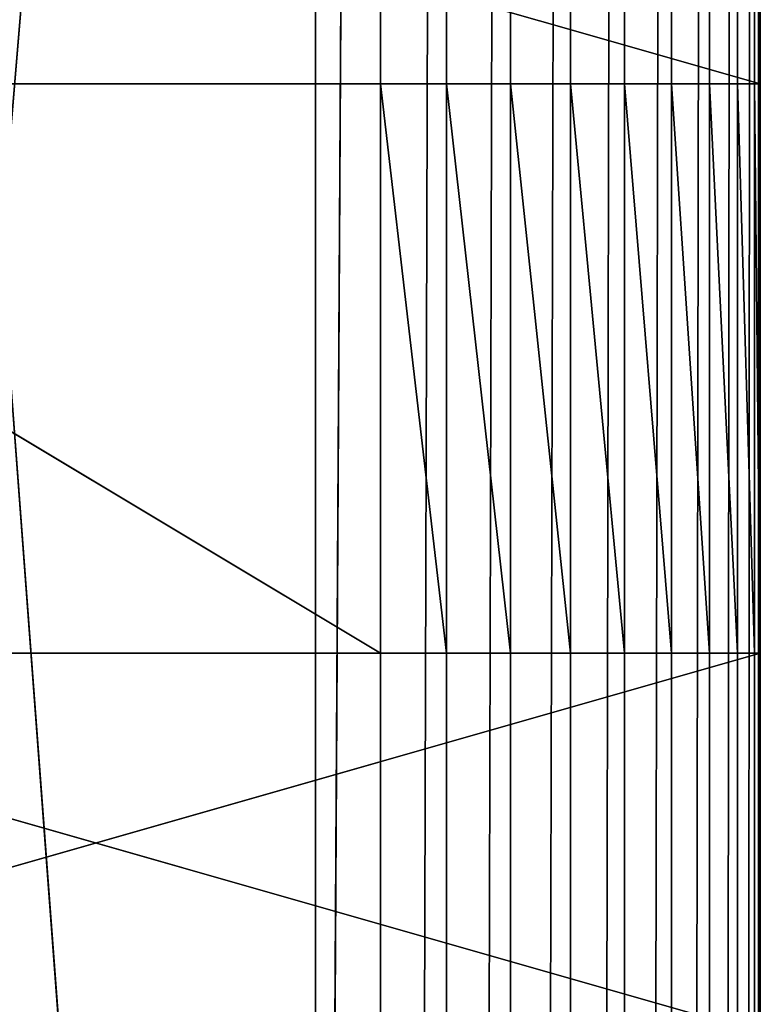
# Model space of a CAD drawing. Extents: x 226 to 378, y -30 to 313.
# Tile 437 of 656: x 340 to 350, y 186 to 199. Entities that reach past the tile are written whole.
import ezdxf

# ---------------------------------------------------------------- set-up
doc = ezdxf.new("R2010")
doc.units = 0
doc.header["$LTSCALE"] = 25.4
doc.layers.get('0').update_dxf_attribs({"color": 13, "linetype": 'CONTINUOUS'})
for name, color, linetype in [('_NCL1_62', 7, 'CONTINUOUS'), ('_NCL1_63', 3, 'CONTINUOUS'), ('_NCL1_64', 250, 'CONTINUOUS')]:
    doc.layers.add(name, color=color, linetype=linetype)

# ---------------------------------------------------------------- blocks, each defined once
blk = doc.blocks.new('EWON_2005CD_4005CD_COSY141')
at = {"layer": '_NCL1_62', "color": 0}
for p, q in [((27.94, 342.9, 292.1), (27.94, 20.32, 292.1)), ((28.017, 342.9, 292.982), (27.94, 20.32, 292.1)), ((27.94, 342.9, 292.1), (27.94, 20.32, 292.1)), ((28.017, 342.9, 292.982), (27.94, 20.32, 292.1)), ((28.246, 342.9, 293.837), (28.017, 20.32, 292.982)), ((28.017, 20.32, 292.982), (28.017, 342.9, 292.982)), ((28.017, 20.32, 292.982), (28.017, 342.9, 292.982)), ((28.246, 342.9, 293.837), (28.017, 20.32, 292.982)), ((28.621, 342.9, 294.64), (28.246, 20.32, 293.837)), ((28.246, 20.32, 293.837), (28.246, 342.9, 293.837)), ((28.246, 20.32, 293.837), (28.246, 342.9, 293.837)), ((28.621, 342.9, 294.64), (28.246, 20.32, 293.837)), ((29.128, 342.9, 295.365), (28.621, 20.32, 294.64)), ((28.621, 20.32, 294.64), (28.621, 342.9, 294.64)), ((28.621, 20.32, 294.64), (28.621, 342.9, 294.64)), ((29.128, 342.9, 295.365), (28.621, 20.32, 294.64)), ((29.755, 342.9, 295.991), (29.128, 20.32, 295.365)), ((29.128, 20.32, 295.365), (29.128, 342.9, 295.365)), ((29.128, 20.32, 295.365), (29.128, 342.9, 295.365)), ((29.755, 342.9, 295.991), (29.128, 20.32, 295.365)), ((30.48, 342.9, 296.499), (29.755, 20.32, 295.991)), ((29.755, 20.32, 295.991), (29.755, 342.9, 295.991)), ((29.755, 20.32, 295.991), (29.755, 342.9, 295.991)), ((30.48, 342.9, 296.499), (29.755, 20.32, 295.991)), ((31.283, 342.9, 296.874), (30.48, 20.32, 296.499)), ((30.48, 20.32, 296.499), (30.48, 342.9, 296.499)), ((30.48, 20.32, 296.499), (30.48, 342.9, 296.499)), ((31.283, 342.9, 296.874), (30.48, 20.32, 296.499)), ((32.138, 342.9, 297.103), (31.283, 20.32, 296.874)), ((31.283, 20.32, 296.874), (31.283, 342.9, 296.874)), ((31.283, 20.32, 296.874), (31.283, 342.9, 296.874)), ((32.138, 342.9, 297.103), (31.283, 20.32, 296.874)), ((33.02, 342.9, 297.18), (32.138, 20.32, 297.103)), ((32.138, 20.32, 297.103), (32.138, 342.9, 297.103)), ((32.138, 20.32, 297.103), (32.138, 342.9, 297.103)), ((33.02, 342.9, 297.18), (32.138, 20.32, 297.103)), ((27.94, 177.8, 276.86), (27.94, 20.32, 292.1)), ((27.94, 177.8, 276.86), (27.94, 20.32, 292.1)), ((27.94, 20.32, 292.1), (27.94, 172.72, 276.86)), ((27.94, 20.32, 292.1), (27.94, 172.72, 276.86)), ((27.94, 20.32, 292.1), (27.94, 165.1, 276.86)), ((27.94, 20.32, 292.1), (27.94, 165.1, 276.86)), ((27.94, 160.02, 276.86), (27.94, 20.32, 292.1)), ((27.94, 160.02, 276.86), (27.94, 20.32, 292.1)), ((27.94, 152.4, 276.86), (27.94, 20.32, 292.1)), ((27.94, 152.4, 276.86), (27.94, 20.32, 292.1)), ((27.94, 147.32, 276.86), (27.94, 20.32, 292.1)), ((27.94, 147.32, 276.86), (27.94, 20.32, 292.1)), ((27.94, 139.7, 276.86), (27.94, 20.32, 292.1)), ((27.94, 139.7, 276.86), (27.94, 20.32, 292.1)), ((27.94, 134.62, 276.86), (27.94, 20.32, 292.1)), ((27.94, 134.62, 276.86), (27.94, 20.32, 292.1)), ((27.94, 121.92, 71.12), (27.94, 127, 220.98)), ((27.94, 127, 220.98), (27.94, 121.92, 220.98)), ((27.94, 121.92, 71.12), (27.94, 127, 220.98)), ((27.94, 121.92, 71.12), (27.94, 127, 71.12)), ((27.94, 121.92, 276.86), (27.94, 127, 276.86)), ((27.94, 127, 276.86), (27.94, 20.32, 292.1)), ((27.94, 127, 276.86), (27.94, 20.32, 292.1)), ((45.72, 127, 71.12), (27.94, 121.92, 71.12)), ((45.72, 127, 71.12), (27.94, 121.92, 71.12)), ((27.94, 121.92, 71.12), (27.94, 127, 71.12)), ((45.72, 127, 276.86), (27.94, 121.92, 276.86)), ((45.72, 127, 276.86), (27.94, 121.92, 276.86)), ((27.94, 121.92, 276.86), (27.94, 127, 276.86)), ((27.94, 127, 220.98), (27.94, 121.92, 220.98)), ((27.94, 127, 220.98), (45.72, 121.92, 220.98)), ((27.94, 127, 220.98), (45.72, 121.92, 220.98)), ((27.94, 121.92, 220.98), (27.94, 121.92, 71.12)), ((27.94, 121.92, 220.98), (27.94, 114.3, 220.98)), ((27.94, 114.3, 71.12), (27.94, 121.92, 220.98)), ((27.94, 121.92, 276.86), (27.94, 114.3, 276.86)), ((27.94, 114.3, 276.86), (27.94, 121.92, 220.98)), ((27.94, 121.92, 220.98), (27.94, 121.92, 276.86)), ((27.94, 121.92, 220.98), (27.94, 114.3, 220.98)), ((27.94, 114.3, 276.86), (27.94, 121.92, 220.98)), ((27.94, 114.3, 71.12), (27.94, 121.92, 33.02)), ((27.94, 121.92, 33.02), (27.94, 121.92, 71.12)), ((27.94, 121.92, 71.12), (27.94, 114.3, 71.12)), ((27.94, 114.3, 33.02), (27.94, 121.92, 33.02)), ((27.94, 114.3, 71.12), (27.94, 121.92, 33.02)), ((27.94, 114.3, 71.12), (27.94, 121.92, 220.98)), ((27.94, 121.92, 71.12), (27.94, 114.3, 71.12)), ((27.94, 121.92, 220.98), (27.94, 121.92, 71.12)), ((27.94, 121.92, 276.86), (27.94, 114.3, 276.86)), ((27.94, 121.92, 276.86), (27.94, 20.32, 292.1)), ((27.94, 121.92, 276.86), (27.94, 20.32, 292.1)), ((27.94, 121.92, 71.12), (45.72, 121.92, 71.12)), ((27.94, 121.92, 33.02), (45.72, 121.92, 71.12)), ((27.94, 121.92, 71.12), (45.72, 121.92, 71.12)), ((27.94, 121.92, 33.02), (27.94, 121.92, 71.12)), ((27.94, 121.92, 33.02), (45.72, 121.92, 71.12)), ((27.94, 121.92, 33.02), (45.72, 121.92, 27.94)), ((27.94, 121.92, 33.02), (45.72, 121.92, 27.94)), ((27.94, 121.92, 33.02), (33.02, 121.92, 27.94)), ((27.94, 121.92, 33.02), (28.017, 121.92, 32.138)), ((28.246, 121.92, 31.283), (27.94, 121.92, 33.02)), ((28.246, 121.92, 31.283), (27.94, 121.92, 33.02)), ((28.621, 121.92, 30.48), (27.94, 121.92, 33.02)), ((28.621, 121.92, 30.48), (27.94, 121.92, 33.02)), ((29.128, 121.92, 29.755), (27.94, 121.92, 33.02)), ((29.128, 121.92, 29.755), (27.94, 121.92, 33.02)), ((29.755, 121.92, 29.128), (27.94, 121.92, 33.02)), ((29.755, 121.92, 29.128), (27.94, 121.92, 33.02)), ((30.48, 121.92, 28.621), (27.94, 121.92, 33.02)), ((30.48, 121.92, 28.621), (27.94, 121.92, 33.02)), ((31.283, 121.92, 28.246), (27.94, 121.92, 33.02)), ((31.283, 121.92, 28.246), (27.94, 121.92, 33.02)), ((32.138, 121.92, 28.017), (27.94, 121.92, 33.02)), ((32.138, 121.92, 28.017), (27.94, 121.92, 33.02)), ((27.94, 121.92, 33.02), (33.02, 121.92, 27.94)), ((27.94, 121.92, 276.86), (45.72, 121.92, 276.86)), ((27.94, 121.92, 220.98), (45.72, 121.92, 220.98)), ((45.72, 121.92, 276.86), (27.94, 121.92, 220.98)), ((45.72, 121.92, 276.86), (27.94, 121.92, 220.98)), ((27.94, 121.92, 276.86), (45.72, 121.92, 276.86)), ((27.94, 121.92, 220.98), (27.94, 121.92, 276.86)), ((27.94, 121.92, 220.98), (45.72, 121.92, 220.98)), ((27.94, 121.92, 33.02), (28.017, 121.92, 32.138)), ((27.94, 121.92, 33.02), (28.017, 114.3, 32.138)), ((27.94, 121.92, 33.02), (28.017, 114.3, 32.138)), ((27.94, 114.3, 33.02), (27.94, 121.92, 33.02)), ((28.017, 121.92, 32.138), (28.246, 121.92, 31.283)), ((28.017, 114.3, 32.138), (28.017, 121.92, 32.138)), ((28.017, 121.92, 32.138), (28.246, 121.92, 31.283)), ((28.017, 121.92, 32.138), (28.246, 114.3, 31.283)), ((28.017, 121.92, 32.138), (28.246, 114.3, 31.283)), ((28.017, 114.3, 32.138), (28.017, 121.92, 32.138)), ((28.246, 121.92, 31.283), (28.621, 121.92, 30.48)), ((28.246, 114.3, 31.283), (28.246, 121.92, 31.283)), ((28.246, 121.92, 31.283), (28.621, 121.92, 30.48)), ((28.246, 121.92, 31.283), (28.621, 114.3, 30.48)), ((28.246, 121.92, 31.283), (28.621, 114.3, 30.48)), ((28.246, 114.3, 31.283), (28.246, 121.92, 31.283)), ((28.621, 121.92, 30.48), (29.128, 121.92, 29.755)), ((28.621, 114.3, 30.48), (28.621, 121.92, 30.48)), ((28.621, 121.92, 30.48), (29.128, 121.92, 29.755)), ((28.621, 121.92, 30.48), (29.128, 114.3, 29.755)), ((28.621, 121.92, 30.48), (29.128, 114.3, 29.755)), ((28.621, 114.3, 30.48), (28.621, 121.92, 30.48)), ((29.128, 121.92, 29.755), (29.755, 121.92, 29.128)), ((29.128, 114.3, 29.755), (29.128, 121.92, 29.755)), ((29.128, 121.92, 29.755), (29.755, 121.92, 29.128)), ((29.128, 121.92, 29.755), (29.755, 114.3, 29.128)), ((29.128, 121.92, 29.755), (29.755, 114.3, 29.128)), ((29.128, 114.3, 29.755), (29.128, 121.92, 29.755)), ((29.755, 121.92, 29.128), (30.48, 121.92, 28.621)), ((29.755, 114.3, 29.128), (29.755, 121.92, 29.128)), ((29.755, 121.92, 29.128), (30.48, 121.92, 28.621)), ((29.755, 121.92, 29.128), (30.48, 114.3, 28.621)), ((29.755, 121.92, 29.128), (30.48, 114.3, 28.621)), ((29.755, 114.3, 29.128), (29.755, 121.92, 29.128)), ((30.48, 121.92, 28.621), (31.283, 121.92, 28.246)), ((30.48, 114.3, 28.621), (30.48, 121.92, 28.621)), ((30.48, 121.92, 28.621), (31.283, 121.92, 28.246)), ((30.48, 121.92, 28.621), (31.283, 114.3, 28.246)), ((30.48, 121.92, 28.621), (31.283, 114.3, 28.246)), ((30.48, 114.3, 28.621), (30.48, 121.92, 28.621)), ((31.283, 121.92, 28.246), (32.138, 121.92, 28.017)), ((31.283, 121.92, 28.246), (32.138, 114.3, 28.017)), ((31.283, 121.92, 28.246), (32.138, 121.92, 28.017)), ((31.283, 114.3, 28.246), (31.283, 121.92, 28.246)), ((31.283, 121.92, 28.246), (32.138, 114.3, 28.017)), ((31.283, 114.3, 28.246), (31.283, 121.92, 28.246)), ((32.138, 121.92, 28.017), (33.02, 121.92, 27.94)), ((32.138, 114.3, 28.017), (32.138, 121.92, 28.017)), ((32.138, 121.92, 28.017), (33.02, 114.3, 27.94)), ((32.138, 121.92, 28.017), (33.02, 121.92, 27.94)), ((32.138, 121.92, 28.017), (33.02, 114.3, 27.94)), ((32.138, 114.3, 28.017), (32.138, 121.92, 28.017)), ((45.72, 114.3, 27.94), (33.02, 121.92, 27.94)), ((33.02, 121.92, 27.94), (33.02, 114.3, 27.94)), ((45.72, 114.3, 27.94), (33.02, 121.92, 27.94)), ((45.72, 121.92, 27.94), (33.02, 121.92, 27.94)), ((45.72, 121.92, 27.94), (33.02, 121.92, 27.94)), ((33.02, 121.92, 27.94), (33.02, 114.3, 27.94)), ((27.94, 109.22, 71.12), (27.94, 114.3, 220.98)), ((27.94, 114.3, 220.98), (27.94, 109.22, 220.98)), ((27.94, 114.3, 220.98), (27.94, 114.3, 71.12)), ((27.94, 114.3, 276.86), (27.94, 114.3, 220.98)), ((27.94, 109.22, 71.12), (27.94, 114.3, 220.98)), ((27.94, 109.22, 71.12), (27.94, 114.3, 71.12)), ((27.94, 114.3, 220.98), (27.94, 114.3, 71.12)), ((27.94, 114.3, 71.12), (27.94, 114.3, 33.02)), ((27.94, 109.22, 276.86), (27.94, 114.3, 276.86)), ((27.94, 114.3, 276.86), (27.94, 20.32, 292.1)), ((27.94, 114.3, 276.86), (27.94, 20.32, 292.1)), ((45.72, 114.3, 71.12), (27.94, 114.3, 71.12)), ((27.94, 109.22, 71.12), (27.94, 114.3, 71.12)), ((45.72, 114.3, 71.12), (27.94, 114.3, 71.12)), ((45.72, 114.3, 71.12), (27.94, 114.3, 33.02)), ((27.94, 114.3, 71.12), (27.94, 114.3, 33.02)), ((45.72, 114.3, 27.94), (27.94, 114.3, 33.02)), ((45.72, 114.3, 71.12), (27.94, 114.3, 33.02)), ((33.02, 114.3, 27.94), (27.94, 114.3, 33.02)), ((45.72, 114.3, 27.94), (27.94, 114.3, 33.02)), ((28.017, 114.3, 32.138), (27.94, 114.3, 33.02)), ((33.02, 114.3, 27.94), (27.94, 114.3, 33.02)), ((45.72, 114.3, 276.86), (27.94, 114.3, 276.86)), ((27.94, 109.22, 276.86), (27.94, 114.3, 276.86)), ((27.94, 114.3, 220.98), (27.94, 109.22, 220.98)), ((27.94, 114.3, 220.98), (45.72, 109.22, 220.98)), ((27.94, 114.3, 220.98), (45.72, 114.3, 220.98)), ((27.94, 114.3, 220.98), (45.72, 109.22, 220.98)), ((45.72, 114.3, 276.86), (27.94, 114.3, 276.86)), ((45.72, 114.3, 220.98), (27.94, 114.3, 276.86)), ((45.72, 114.3, 220.98), (27.94, 114.3, 276.86)), ((27.94, 114.3, 220.98), (45.72, 114.3, 220.98)), ((27.94, 114.3, 276.86), (27.94, 114.3, 220.98)), ((28.017, 114.3, 32.138), (27.94, 114.3, 33.02)), ((28.246, 114.3, 31.283), (28.017, 114.3, 32.138)), ((28.017, 114.3, 32.138), (33.02, 114.3, 27.94)), ((28.017, 114.3, 32.138), (33.02, 114.3, 27.94)), ((28.246, 114.3, 31.283), (28.017, 114.3, 32.138)), ((28.621, 114.3, 30.48), (28.246, 114.3, 31.283)), ((28.246, 114.3, 31.283), (33.02, 114.3, 27.94)), ((28.246, 114.3, 31.283), (33.02, 114.3, 27.94)), ((28.621, 114.3, 30.48), (28.246, 114.3, 31.283)), ((29.128, 114.3, 29.755), (28.621, 114.3, 30.48)), ((28.621, 114.3, 30.48), (33.02, 114.3, 27.94)), ((28.621, 114.3, 30.48), (33.02, 114.3, 27.94)), ((29.128, 114.3, 29.755), (28.621, 114.3, 30.48)), ((29.755, 114.3, 29.128), (29.128, 114.3, 29.755)), ((29.128, 114.3, 29.755), (33.02, 114.3, 27.94)), ((29.128, 114.3, 29.755), (33.02, 114.3, 27.94)), ((29.755, 114.3, 29.128), (29.128, 114.3, 29.755)), ((30.48, 114.3, 28.621), (29.755, 114.3, 29.128)), ((29.755, 114.3, 29.128), (33.02, 114.3, 27.94)), ((29.755, 114.3, 29.128), (33.02, 114.3, 27.94)), ((30.48, 114.3, 28.621), (29.755, 114.3, 29.128)), ((31.283, 114.3, 28.246), (30.48, 114.3, 28.621)), ((30.48, 114.3, 28.621), (33.02, 114.3, 27.94)), ((30.48, 114.3, 28.621), (33.02, 114.3, 27.94)), ((31.283, 114.3, 28.246), (30.48, 114.3, 28.621)), ((32.138, 114.3, 28.017), (31.283, 114.3, 28.246)), ((31.283, 114.3, 28.246), (33.02, 114.3, 27.94)), ((31.283, 114.3, 28.246), (33.02, 114.3, 27.94)), ((32.138, 114.3, 28.017), (31.283, 114.3, 28.246)), ((33.02, 114.3, 27.94), (32.138, 114.3, 28.017)), ((33.02, 114.3, 27.94), (32.138, 114.3, 28.017)), ((33.02, 114.3, 27.94), (45.72, 114.3, 27.94)), ((33.02, 114.3, 27.94), (45.72, 114.3, 27.94))]:
    blk.add_line(p, q, dxfattribs=at)
at = {"layer": '_NCL1_63', "color": 0}
for p, q in [((33.891, 66.04, 295.91), (33.891, 172.72, 295.91)), ((33.891, 172.72, 295.91), (38.1, 116.522, 295.91)), ((33.891, 172.72, 295.91), (38.1, 116.522, 295.91)), ((33.891, 66.04, 295.91), (33.891, 172.72, 297.18)), ((33.891, 66.04, 295.91), (33.891, 172.72, 295.91)), ((33.891, 66.04, 295.91), (33.891, 172.72, 297.18)), ((38.1, 116.522, 295.91), (33.891, 66.04, 295.91)), ((38.1, 116.522, 295.91), (33.891, 66.04, 295.91))]:
    blk.add_line(p, q, dxfattribs=at)
at = {"layer": '_NCL1_64', "color": 0}
for p, q in [((33.02, 342.9, 297.18), (33.02, 20.32, 297.18)), ((33.02, 342.9, 297.18), (33.02, 20.32, 297.18)), ((33.02, 20.32, 297.18), (33.891, 172.72, 297.18)), ((33.02, 20.32, 297.18), (33.891, 172.72, 297.18)), ((33.891, 66.04, 297.18), (33.891, 172.72, 297.18)), ((33.891, 66.04, 297.18), (33.891, 172.72, 297.18))]:
    blk.add_line(p, q, dxfattribs=at)
at = {"layer": '_NCL1_62', "color": 7}
mesh = blk.add_polyface(dxfattribs=at)
corners = [(27.94, 342.9, 292.1), (27.94, 20.32, 292.1), (27.94, 177.8, 276.86)]
mesh.append_faces([[corners[k] for k in face] for face in [(0, 1, 2)]], dxfattribs={"color": 7})
mesh = blk.add_polyface(dxfattribs=at)
corners = [(28.017, 342.9, 292.982), (27.94, 20.32, 292.1), (27.94, 342.9, 292.1)]
mesh.append_faces([[corners[k] for k in face] for face in [(0, 1, 2)]], dxfattribs={"color": 7})
mesh = blk.add_polyface(dxfattribs=at)
corners = [(28.017, 342.9, 292.982), (28.017, 20.32, 292.982), (27.94, 20.32, 292.1)]
mesh.append_faces([[corners[k] for k in face] for face in [(0, 1, 2)]], dxfattribs={"color": 7})
mesh = blk.add_polyface(dxfattribs=at)
corners = [(28.246, 342.9, 293.837), (28.017, 20.32, 292.982), (28.017, 342.9, 292.982)]
mesh.append_faces([[corners[k] for k in face] for face in [(0, 1, 2)]], dxfattribs={"color": 7})
mesh = blk.add_polyface(dxfattribs=at)
corners = [(28.246, 342.9, 293.837), (28.246, 20.32, 293.837), (28.017, 20.32, 292.982)]
mesh.append_faces([[corners[k] for k in face] for face in [(0, 1, 2)]], dxfattribs={"color": 7})
mesh = blk.add_polyface(dxfattribs=at)
corners = [(28.621, 342.9, 294.64), (28.246, 20.32, 293.837), (28.246, 342.9, 293.837)]
mesh.append_faces([[corners[k] for k in face] for face in [(0, 1, 2)]], dxfattribs={"color": 7})
mesh = blk.add_polyface(dxfattribs=at)
corners = [(28.621, 342.9, 294.64), (28.621, 20.32, 294.64), (28.246, 20.32, 293.837)]
mesh.append_faces([[corners[k] for k in face] for face in [(0, 1, 2)]], dxfattribs={"color": 7})
mesh = blk.add_polyface(dxfattribs=at)
corners = [(29.128, 342.9, 295.365), (28.621, 20.32, 294.64), (28.621, 342.9, 294.64)]
mesh.append_faces([[corners[k] for k in face] for face in [(0, 1, 2)]], dxfattribs={"color": 7})
mesh = blk.add_polyface(dxfattribs=at)
corners = [(29.128, 342.9, 295.365), (29.128, 20.32, 295.365), (28.621, 20.32, 294.64)]
mesh.append_faces([[corners[k] for k in face] for face in [(0, 1, 2)]], dxfattribs={"color": 7})
mesh = blk.add_polyface(dxfattribs=at)
corners = [(29.755, 342.9, 295.991), (29.128, 20.32, 295.365), (29.128, 342.9, 295.365)]
mesh.append_faces([[corners[k] for k in face] for face in [(0, 1, 2)]], dxfattribs={"color": 7})
mesh = blk.add_polyface(dxfattribs=at)
corners = [(29.755, 342.9, 295.991), (29.755, 20.32, 295.991), (29.128, 20.32, 295.365)]
mesh.append_faces([[corners[k] for k in face] for face in [(0, 1, 2)]], dxfattribs={"color": 7})
mesh = blk.add_polyface(dxfattribs=at)
corners = [(30.48, 342.9, 296.499), (29.755, 20.32, 295.991), (29.755, 342.9, 295.991)]
mesh.append_faces([[corners[k] for k in face] for face in [(0, 1, 2)]], dxfattribs={"color": 7})
mesh = blk.add_polyface(dxfattribs=at)
corners = [(30.48, 20.32, 296.499), (29.755, 20.32, 295.991), (30.48, 342.9, 296.499)]
mesh.append_faces([[corners[k] for k in face] for face in [(0, 1, 2)]], dxfattribs={"color": 7})
mesh = blk.add_polyface(dxfattribs=at)
corners = [(31.283, 342.9, 296.874), (30.48, 20.32, 296.499), (30.48, 342.9, 296.499)]
mesh.append_faces([[corners[k] for k in face] for face in [(0, 1, 2)]], dxfattribs={"color": 7})
mesh = blk.add_polyface(dxfattribs=at)
corners = [(31.283, 20.32, 296.874), (30.48, 20.32, 296.499), (31.283, 342.9, 296.874)]
mesh.append_faces([[corners[k] for k in face] for face in [(0, 1, 2)]], dxfattribs={"color": 7})
mesh = blk.add_polyface(dxfattribs=at)
corners = [(32.138, 342.9, 297.103), (31.283, 20.32, 296.874), (31.283, 342.9, 296.874)]
mesh.append_faces([[corners[k] for k in face] for face in [(0, 1, 2)]], dxfattribs={"color": 7})
mesh = blk.add_polyface(dxfattribs=at)
corners = [(32.138, 20.32, 297.103), (31.283, 20.32, 296.874), (32.138, 342.9, 297.103)]
mesh.append_faces([[corners[k] for k in face] for face in [(0, 1, 2)]], dxfattribs={"color": 7})
mesh = blk.add_polyface(dxfattribs=at)
corners = [(33.02, 342.9, 297.18), (32.138, 20.32, 297.103), (32.138, 342.9, 297.103)]
mesh.append_faces([[corners[k] for k in face] for face in [(0, 1, 2)]], dxfattribs={"color": 7})
mesh = blk.add_polyface(dxfattribs=at)
corners = [(33.02, 20.32, 297.18), (32.138, 20.32, 297.103), (33.02, 342.9, 297.18)]
mesh.append_faces([[corners[k] for k in face] for face in [(0, 1, 2)]], dxfattribs={"color": 7})
mesh = blk.add_polyface(dxfattribs=at)
corners = [(27.94, 177.8, 276.86), (27.94, 20.32, 292.1), (27.94, 172.72, 276.86)]
mesh.append_faces([[corners[k] for k in face] for face in [(0, 1, 2)]], dxfattribs={"color": 7})
mesh = blk.add_polyface(dxfattribs=at)
corners = [(27.94, 172.72, 276.86), (27.94, 20.32, 292.1), (27.94, 165.1, 276.86)]
mesh.append_faces([[corners[k] for k in face] for face in [(0, 1, 2)]], dxfattribs={"color": 7})
mesh = blk.add_polyface(dxfattribs=at)
corners = [(27.94, 165.1, 276.86), (27.94, 20.32, 292.1), (27.94, 160.02, 276.86)]
mesh.append_faces([[corners[k] for k in face] for face in [(0, 1, 2)]], dxfattribs={"color": 7})
mesh = blk.add_polyface(dxfattribs=at)
corners = [(27.94, 160.02, 276.86), (27.94, 20.32, 292.1), (27.94, 152.4, 276.86)]
mesh.append_faces([[corners[k] for k in face] for face in [(0, 1, 2)]], dxfattribs={"color": 7})
mesh = blk.add_polyface(dxfattribs=at)
corners = [(27.94, 152.4, 276.86), (27.94, 20.32, 292.1), (27.94, 147.32, 276.86)]
mesh.append_faces([[corners[k] for k in face] for face in [(0, 1, 2)]], dxfattribs={"color": 7})
mesh = blk.add_polyface(dxfattribs=at)
corners = [(27.94, 147.32, 276.86), (27.94, 20.32, 292.1), (27.94, 139.7, 276.86)]
mesh.append_faces([[corners[k] for k in face] for face in [(0, 1, 2)]], dxfattribs={"color": 7})
mesh = blk.add_polyface(dxfattribs=at)
corners = [(27.94, 139.7, 276.86), (27.94, 20.32, 292.1), (27.94, 134.62, 276.86)]
mesh.append_faces([[corners[k] for k in face] for face in [(0, 1, 2)]], dxfattribs={"color": 7})
mesh = blk.add_polyface(dxfattribs=at)
corners = [(27.94, 134.62, 276.86), (27.94, 20.32, 292.1), (27.94, 127, 276.86)]
mesh.append_faces([[corners[k] for k in face] for face in [(0, 1, 2)]], dxfattribs={"color": 7})
mesh = blk.add_polyface(dxfattribs=at)
corners = [(27.94, 127, 220.98), (27.94, 121.92, 220.98), (27.94, 121.92, 71.12)]
mesh.append_faces([[corners[k] for k in face] for face in [(0, 1, 2)]], dxfattribs={"color": 7})
mesh = blk.add_polyface(dxfattribs=at)
corners = [(27.94, 127, 220.98), (27.94, 121.92, 71.12), (27.94, 127, 71.12)]
mesh.append_faces([[corners[k] for k in face] for face in [(0, 1, 2)]], dxfattribs={"color": 7})
mesh = blk.add_polyface(dxfattribs=at)
corners = [(27.94, 127, 276.86), (27.94, 20.32, 292.1), (27.94, 121.92, 276.86)]
mesh.append_faces([[corners[k] for k in face] for face in [(0, 1, 2)]], dxfattribs={"color": 7})
mesh = blk.add_polyface(dxfattribs=at)
corners = [(45.72, 127, 71.12), (27.94, 121.92, 71.12), (45.72, 121.92, 71.12)]
mesh.append_faces([[corners[k] for k in face] for face in [(0, 1, 2)]], dxfattribs={"color": 7})
mesh = blk.add_polyface(dxfattribs=at)
corners = [(45.72, 127, 71.12), (27.94, 127, 71.12), (27.94, 121.92, 71.12)]
mesh.append_faces([[corners[k] for k in face] for face in [(0, 1, 2)]], dxfattribs={"color": 7})
mesh = blk.add_polyface(dxfattribs=at)
corners = [(45.72, 127, 276.86), (27.94, 121.92, 276.86), (45.72, 121.92, 276.86)]
mesh.append_faces([[corners[k] for k in face] for face in [(0, 1, 2)]], dxfattribs={"color": 7})
mesh = blk.add_polyface(dxfattribs=at)
corners = [(45.72, 127, 276.86), (27.94, 127, 276.86), (27.94, 121.92, 276.86)]
mesh.append_faces([[corners[k] for k in face] for face in [(0, 1, 2)]], dxfattribs={"color": 7})
mesh = blk.add_polyface(dxfattribs=at)
corners = [(45.72, 121.92, 220.98), (27.94, 121.92, 220.98), (27.94, 127, 220.98)]
mesh.append_faces([[corners[k] for k in face] for face in [(0, 1, 2)]], dxfattribs={"color": 7})
mesh = blk.add_polyface(dxfattribs=at)
corners = [(45.72, 121.92, 220.98), (27.94, 127, 220.98), (45.72, 127, 220.98)]
mesh.append_faces([[corners[k] for k in face] for face in [(0, 1, 2)]], dxfattribs={"color": 7})
mesh = blk.add_polyface(dxfattribs=at)
corners = [(27.94, 121.92, 220.98), (27.94, 114.3, 220.98), (27.94, 114.3, 71.12)]
mesh.append_faces([[corners[k] for k in face] for face in [(0, 1, 2)]], dxfattribs={"color": 7})
mesh = blk.add_polyface(dxfattribs=at)
corners = [(27.94, 121.92, 276.86), (27.94, 114.3, 276.86), (27.94, 121.92, 220.98)]
mesh.append_faces([[corners[k] for k in face] for face in [(0, 1, 2)]], dxfattribs={"color": 7})
mesh = blk.add_polyface(dxfattribs=at)
corners = [(27.94, 121.92, 220.98), (27.94, 114.3, 276.86), (27.94, 114.3, 220.98)]
mesh.append_faces([[corners[k] for k in face] for face in [(0, 1, 2)]], dxfattribs={"color": 7})
mesh = blk.add_polyface(dxfattribs=at)
corners = [(27.94, 121.92, 71.12), (27.94, 114.3, 71.12), (27.94, 121.92, 33.02)]
mesh.append_faces([[corners[k] for k in face] for face in [(0, 1, 2)]], dxfattribs={"color": 7})
mesh = blk.add_polyface(dxfattribs=at)
corners = [(27.94, 121.92, 33.02), (27.94, 114.3, 71.12), (27.94, 114.3, 33.02)]
mesh.append_faces([[corners[k] for k in face] for face in [(0, 1, 2)]], dxfattribs={"color": 7})
mesh = blk.add_polyface(dxfattribs=at)
corners = [(27.94, 121.92, 220.98), (27.94, 114.3, 71.12), (27.94, 121.92, 71.12)]
mesh.append_faces([[corners[k] for k in face] for face in [(0, 1, 2)]], dxfattribs={"color": 7})
mesh = blk.add_polyface(dxfattribs=at)
corners = [(27.94, 121.92, 276.86), (27.94, 20.32, 292.1), (27.94, 114.3, 276.86)]
mesh.append_faces([[corners[k] for k in face] for face in [(0, 1, 2)]], dxfattribs={"color": 7})
mesh = blk.add_polyface(dxfattribs=at)
corners = [(27.94, 121.92, 71.12), (27.94, 121.92, 33.02), (45.72, 121.92, 71.12)]
mesh.append_faces([[corners[k] for k in face] for face in [(0, 1, 2)]], dxfattribs={"color": 7})
mesh = blk.add_polyface(dxfattribs=at)
corners = [(45.72, 121.92, 71.12), (27.94, 121.92, 33.02), (45.72, 121.92, 27.94)]
mesh.append_faces([[corners[k] for k in face] for face in [(0, 1, 2)]], dxfattribs={"color": 7})
mesh = blk.add_polyface(dxfattribs=at)
corners = [(27.94, 121.92, 33.02), (33.02, 121.92, 27.94), (45.72, 121.92, 27.94)]
mesh.append_faces([[corners[k] for k in face] for face in [(0, 1, 2)]], dxfattribs={"color": 7})
mesh = blk.add_polyface(dxfattribs=at)
corners = [(27.94, 121.92, 33.02), (28.017, 121.92, 32.138), (28.246, 121.92, 31.283)]
mesh.append_faces([[corners[k] for k in face] for face in [(0, 1, 2)]], dxfattribs={"color": 7})
mesh = blk.add_polyface(dxfattribs=at)
corners = [(27.94, 121.92, 33.02), (28.246, 121.92, 31.283), (28.621, 121.92, 30.48)]
mesh.append_faces([[corners[k] for k in face] for face in [(0, 1, 2)]], dxfattribs={"color": 7})
mesh = blk.add_polyface(dxfattribs=at)
corners = [(27.94, 121.92, 33.02), (28.621, 121.92, 30.48), (29.128, 121.92, 29.755)]
mesh.append_faces([[corners[k] for k in face] for face in [(0, 1, 2)]], dxfattribs={"color": 7})
mesh = blk.add_polyface(dxfattribs=at)
corners = [(27.94, 121.92, 33.02), (29.128, 121.92, 29.755), (29.755, 121.92, 29.128)]
mesh.append_faces([[corners[k] for k in face] for face in [(0, 1, 2)]], dxfattribs={"color": 7})
mesh = blk.add_polyface(dxfattribs=at)
corners = [(27.94, 121.92, 33.02), (29.755, 121.92, 29.128), (30.48, 121.92, 28.621)]
mesh.append_faces([[corners[k] for k in face] for face in [(0, 1, 2)]], dxfattribs={"color": 7})
mesh = blk.add_polyface(dxfattribs=at)
corners = [(27.94, 121.92, 33.02), (30.48, 121.92, 28.621), (31.283, 121.92, 28.246)]
mesh.append_faces([[corners[k] for k in face] for face in [(0, 1, 2)]], dxfattribs={"color": 7})
mesh = blk.add_polyface(dxfattribs=at)
corners = [(27.94, 121.92, 33.02), (31.283, 121.92, 28.246), (32.138, 121.92, 28.017)]
mesh.append_faces([[corners[k] for k in face] for face in [(0, 1, 2)]], dxfattribs={"color": 7})
mesh = blk.add_polyface(dxfattribs=at)
corners = [(27.94, 121.92, 33.02), (32.138, 121.92, 28.017), (33.02, 121.92, 27.94)]
mesh.append_faces([[corners[k] for k in face] for face in [(0, 1, 2)]], dxfattribs={"color": 7})
mesh = blk.add_polyface(dxfattribs=at)
corners = [(45.72, 121.92, 276.86), (27.94, 121.92, 220.98), (45.72, 121.92, 220.98)]
mesh.append_faces([[corners[k] for k in face] for face in [(0, 1, 2)]], dxfattribs={"color": 7})
mesh = blk.add_polyface(dxfattribs=at)
corners = [(27.94, 121.92, 276.86), (27.94, 121.92, 220.98), (45.72, 121.92, 276.86)]
mesh.append_faces([[corners[k] for k in face] for face in [(0, 1, 2)]], dxfattribs={"color": 7})
mesh = blk.add_polyface(dxfattribs=at)
corners = [(27.94, 121.92, 33.02), (28.017, 114.3, 32.138), (28.017, 121.92, 32.138)]
mesh.append_faces([[corners[k] for k in face] for face in [(0, 1, 2)]], dxfattribs={"color": 7})
mesh = blk.add_polyface(dxfattribs=at)
corners = [(27.94, 121.92, 33.02), (27.94, 114.3, 33.02), (28.017, 114.3, 32.138)]
mesh.append_faces([[corners[k] for k in face] for face in [(0, 1, 2)]], dxfattribs={"color": 7})
mesh = blk.add_polyface(dxfattribs=at)
corners = [(28.017, 121.92, 32.138), (28.246, 114.3, 31.283), (28.246, 121.92, 31.283)]
mesh.append_faces([[corners[k] for k in face] for face in [(0, 1, 2)]], dxfattribs={"color": 7})
mesh = blk.add_polyface(dxfattribs=at)
corners = [(28.017, 121.92, 32.138), (28.017, 114.3, 32.138), (28.246, 114.3, 31.283)]
mesh.append_faces([[corners[k] for k in face] for face in [(0, 1, 2)]], dxfattribs={"color": 7})
mesh = blk.add_polyface(dxfattribs=at)
corners = [(28.246, 121.92, 31.283), (28.621, 114.3, 30.48), (28.621, 121.92, 30.48)]
mesh.append_faces([[corners[k] for k in face] for face in [(0, 1, 2)]], dxfattribs={"color": 7})
mesh = blk.add_polyface(dxfattribs=at)
corners = [(28.246, 121.92, 31.283), (28.246, 114.3, 31.283), (28.621, 114.3, 30.48)]
mesh.append_faces([[corners[k] for k in face] for face in [(0, 1, 2)]], dxfattribs={"color": 7})
mesh = blk.add_polyface(dxfattribs=at)
corners = [(28.621, 121.92, 30.48), (29.128, 114.3, 29.755), (29.128, 121.92, 29.755)]
mesh.append_faces([[corners[k] for k in face] for face in [(0, 1, 2)]], dxfattribs={"color": 7})
mesh = blk.add_polyface(dxfattribs=at)
corners = [(28.621, 121.92, 30.48), (28.621, 114.3, 30.48), (29.128, 114.3, 29.755)]
mesh.append_faces([[corners[k] for k in face] for face in [(0, 1, 2)]], dxfattribs={"color": 7})
mesh = blk.add_polyface(dxfattribs=at)
corners = [(29.128, 121.92, 29.755), (29.755, 114.3, 29.128), (29.755, 121.92, 29.128)]
mesh.append_faces([[corners[k] for k in face] for face in [(0, 1, 2)]], dxfattribs={"color": 7})
mesh = blk.add_polyface(dxfattribs=at)
corners = [(29.755, 114.3, 29.128), (29.128, 121.92, 29.755), (29.128, 114.3, 29.755)]
mesh.append_faces([[corners[k] for k in face] for face in [(0, 1, 2)]], dxfattribs={"color": 7})
mesh = blk.add_polyface(dxfattribs=at)
corners = [(30.48, 121.92, 28.621), (29.755, 121.92, 29.128), (30.48, 114.3, 28.621)]
mesh.append_faces([[corners[k] for k in face] for face in [(0, 1, 2)]], dxfattribs={"color": 7})
mesh = blk.add_polyface(dxfattribs=at)
corners = [(30.48, 114.3, 28.621), (29.755, 121.92, 29.128), (29.755, 114.3, 29.128)]
mesh.append_faces([[corners[k] for k in face] for face in [(0, 1, 2)]], dxfattribs={"color": 7})
mesh = blk.add_polyface(dxfattribs=at)
corners = [(31.283, 121.92, 28.246), (30.48, 121.92, 28.621), (31.283, 114.3, 28.246)]
mesh.append_faces([[corners[k] for k in face] for face in [(0, 1, 2)]], dxfattribs={"color": 7})
mesh = blk.add_polyface(dxfattribs=at)
corners = [(31.283, 114.3, 28.246), (30.48, 121.92, 28.621), (30.48, 114.3, 28.621)]
mesh.append_faces([[corners[k] for k in face] for face in [(0, 1, 2)]], dxfattribs={"color": 7})
mesh = blk.add_polyface(dxfattribs=at)
corners = [(32.138, 121.92, 28.017), (31.283, 121.92, 28.246), (32.138, 114.3, 28.017)]
mesh.append_faces([[corners[k] for k in face] for face in [(0, 1, 2)]], dxfattribs={"color": 7})
mesh = blk.add_polyface(dxfattribs=at)
corners = [(32.138, 114.3, 28.017), (31.283, 121.92, 28.246), (31.283, 114.3, 28.246)]
mesh.append_faces([[corners[k] for k in face] for face in [(0, 1, 2)]], dxfattribs={"color": 7})
mesh = blk.add_polyface(dxfattribs=at)
corners = [(33.02, 121.92, 27.94), (32.138, 121.92, 28.017), (33.02, 114.3, 27.94)]
mesh.append_faces([[corners[k] for k in face] for face in [(0, 1, 2)]], dxfattribs={"color": 7})
mesh = blk.add_polyface(dxfattribs=at)
corners = [(33.02, 114.3, 27.94), (32.138, 121.92, 28.017), (32.138, 114.3, 28.017)]
mesh.append_faces([[corners[k] for k in face] for face in [(0, 1, 2)]], dxfattribs={"color": 7})
mesh = blk.add_polyface(dxfattribs=at)
corners = [(45.72, 114.3, 27.94), (33.02, 121.92, 27.94), (33.02, 114.3, 27.94)]
mesh.append_faces([[corners[k] for k in face] for face in [(0, 1, 2)]], dxfattribs={"color": 7})
mesh = blk.add_polyface(dxfattribs=at)
corners = [(45.72, 121.92, 27.94), (33.02, 121.92, 27.94), (45.72, 114.3, 27.94)]
mesh.append_faces([[corners[k] for k in face] for face in [(0, 1, 2)]], dxfattribs={"color": 7})
mesh = blk.add_polyface(dxfattribs=at)
corners = [(27.94, 114.3, 220.98), (27.94, 109.22, 220.98), (27.94, 109.22, 71.12)]
mesh.append_faces([[corners[k] for k in face] for face in [(0, 1, 2)]], dxfattribs={"color": 7})
mesh = blk.add_polyface(dxfattribs=at)
corners = [(27.94, 114.3, 220.98), (27.94, 109.22, 71.12), (27.94, 114.3, 71.12)]
mesh.append_faces([[corners[k] for k in face] for face in [(0, 1, 2)]], dxfattribs={"color": 7})
mesh = blk.add_polyface(dxfattribs=at)
corners = [(27.94, 114.3, 276.86), (27.94, 20.32, 292.1), (27.94, 109.22, 276.86)]
mesh.append_faces([[corners[k] for k in face] for face in [(0, 1, 2)]], dxfattribs={"color": 7})
mesh = blk.add_polyface(dxfattribs=at)
corners = [(45.72, 114.3, 71.12), (27.94, 109.22, 71.12), (45.72, 109.22, 71.12)]
mesh.append_faces([[corners[k] for k in face] for face in [(0, 1, 2)]], dxfattribs={"color": 7})
mesh = blk.add_polyface(dxfattribs=at)
corners = [(45.72, 114.3, 71.12), (27.94, 114.3, 71.12), (27.94, 109.22, 71.12)]
mesh.append_faces([[corners[k] for k in face] for face in [(0, 1, 2)]], dxfattribs={"color": 7})
mesh = blk.add_polyface(dxfattribs=at)
corners = [(45.72, 114.3, 71.12), (27.94, 114.3, 33.02), (27.94, 114.3, 71.12)]
mesh.append_faces([[corners[k] for k in face] for face in [(0, 1, 2)]], dxfattribs={"color": 7})
mesh = blk.add_polyface(dxfattribs=at)
corners = [(45.72, 114.3, 71.12), (45.72, 114.3, 27.94), (27.94, 114.3, 33.02)]
mesh.append_faces([[corners[k] for k in face] for face in [(0, 1, 2)]], dxfattribs={"color": 7})
mesh = blk.add_polyface(dxfattribs=at)
corners = [(27.94, 114.3, 33.02), (45.72, 114.3, 27.94), (33.02, 114.3, 27.94)]
mesh.append_faces([[corners[k] for k in face] for face in [(0, 1, 2)]], dxfattribs={"color": 7})
mesh = blk.add_polyface(dxfattribs=at)
corners = [(27.94, 114.3, 33.02), (33.02, 114.3, 27.94), (28.017, 114.3, 32.138)]
mesh.append_faces([[corners[k] for k in face] for face in [(0, 1, 2)]], dxfattribs={"color": 7})
mesh = blk.add_polyface(dxfattribs=at)
corners = [(45.72, 114.3, 276.86), (27.94, 109.22, 276.86), (45.72, 109.22, 276.86)]
mesh.append_faces([[corners[k] for k in face] for face in [(0, 1, 2)]], dxfattribs={"color": 7})
mesh = blk.add_polyface(dxfattribs=at)
corners = [(45.72, 114.3, 276.86), (27.94, 114.3, 276.86), (27.94, 109.22, 276.86)]
mesh.append_faces([[corners[k] for k in face] for face in [(0, 1, 2)]], dxfattribs={"color": 7})
mesh = blk.add_polyface(dxfattribs=at)
corners = [(45.72, 109.22, 220.98), (27.94, 109.22, 220.98), (27.94, 114.3, 220.98)]
mesh.append_faces([[corners[k] for k in face] for face in [(0, 1, 2)]], dxfattribs={"color": 7})
mesh = blk.add_polyface(dxfattribs=at)
corners = [(45.72, 109.22, 220.98), (27.94, 114.3, 220.98), (45.72, 114.3, 220.98)]
mesh.append_faces([[corners[k] for k in face] for face in [(0, 1, 2)]], dxfattribs={"color": 7})
mesh = blk.add_polyface(dxfattribs=at)
corners = [(45.72, 114.3, 276.86), (45.72, 114.3, 220.98), (27.94, 114.3, 276.86)]
mesh.append_faces([[corners[k] for k in face] for face in [(0, 1, 2)]], dxfattribs={"color": 7})
mesh = blk.add_polyface(dxfattribs=at)
corners = [(27.94, 114.3, 276.86), (45.72, 114.3, 220.98), (27.94, 114.3, 220.98)]
mesh.append_faces([[corners[k] for k in face] for face in [(0, 1, 2)]], dxfattribs={"color": 7})
mesh = blk.add_polyface(dxfattribs=at)
corners = [(28.017, 114.3, 32.138), (33.02, 114.3, 27.94), (28.246, 114.3, 31.283)]
mesh.append_faces([[corners[k] for k in face] for face in [(0, 1, 2)]], dxfattribs={"color": 7})
mesh = blk.add_polyface(dxfattribs=at)
corners = [(28.246, 114.3, 31.283), (33.02, 114.3, 27.94), (28.621, 114.3, 30.48)]
mesh.append_faces([[corners[k] for k in face] for face in [(0, 1, 2)]], dxfattribs={"color": 7})
mesh = blk.add_polyface(dxfattribs=at)
corners = [(28.621, 114.3, 30.48), (33.02, 114.3, 27.94), (29.128, 114.3, 29.755)]
mesh.append_faces([[corners[k] for k in face] for face in [(0, 1, 2)]], dxfattribs={"color": 7})
mesh = blk.add_polyface(dxfattribs=at)
corners = [(29.128, 114.3, 29.755), (33.02, 114.3, 27.94), (29.755, 114.3, 29.128)]
mesh.append_faces([[corners[k] for k in face] for face in [(0, 1, 2)]], dxfattribs={"color": 7})
mesh = blk.add_polyface(dxfattribs=at)
corners = [(29.755, 114.3, 29.128), (33.02, 114.3, 27.94), (30.48, 114.3, 28.621)]
mesh.append_faces([[corners[k] for k in face] for face in [(0, 1, 2)]], dxfattribs={"color": 7})
mesh = blk.add_polyface(dxfattribs=at)
corners = [(30.48, 114.3, 28.621), (33.02, 114.3, 27.94), (31.283, 114.3, 28.246)]
mesh.append_faces([[corners[k] for k in face] for face in [(0, 1, 2)]], dxfattribs={"color": 7})
mesh = blk.add_polyface(dxfattribs=at)
corners = [(31.283, 114.3, 28.246), (33.02, 114.3, 27.94), (32.138, 114.3, 28.017)]
mesh.append_faces([[corners[k] for k in face] for face in [(0, 1, 2)]], dxfattribs={"color": 7})
at = {"layer": '_NCL1_63', "color": 3}
mesh = blk.add_polyface(dxfattribs=at)
corners = [(38.1, 116.522, 295.91), (33.891, 66.04, 295.91), (33.891, 172.72, 295.91)]
mesh.append_faces([[corners[k] for k in face] for face in [(0, 1, 2)]], dxfattribs={"color": 3})
mesh = blk.add_polyface(dxfattribs=at)
corners = [(38.1, 126.238, 295.91), (33.891, 172.72, 295.91), (38.1, 131.572, 295.91)]
mesh.append_faces([[corners[k] for k in face] for face in [(0, 1, 2)]], dxfattribs={"color": 3})
mesh = blk.add_polyface(dxfattribs=at)
corners = [(38.1, 116.522, 295.91), (33.891, 172.72, 295.91), (38.1, 126.238, 295.91)]
mesh.append_faces([[corners[k] for k in face] for face in [(0, 1, 2)]], dxfattribs={"color": 3})
mesh = blk.add_polyface(dxfattribs=at)
corners = [(33.891, 172.72, 295.91), (33.891, 66.04, 295.91), (33.891, 172.72, 297.18)]
mesh.append_faces([[corners[k] for k in face] for face in [(0, 1, 2)]], dxfattribs={"color": 3})
mesh = blk.add_polyface(dxfattribs=at)
corners = [(33.891, 172.72, 297.18), (33.891, 66.04, 295.91), (33.891, 66.04, 297.18)]
mesh.append_faces([[corners[k] for k in face] for face in [(0, 1, 2)]], dxfattribs={"color": 3})
mesh = blk.add_polyface(dxfattribs=at)
corners = [(38.1, 98.742, 295.91), (33.891, 66.04, 295.91), (38.1, 116.522, 295.91)]
mesh.append_faces([[corners[k] for k in face] for face in [(0, 1, 2)]], dxfattribs={"color": 3})
at = {"layer": '_NCL1_64', "color": 250}
mesh = blk.add_polyface(dxfattribs=at)
corners = [(33.891, 172.72, 297.18), (33.02, 20.32, 297.18), (33.02, 342.9, 297.18)]
mesh.append_faces([[corners[k] for k in face] for face in [(0, 1, 2)]], dxfattribs={"color": 250})
mesh = blk.add_polyface(dxfattribs=at)
corners = [(33.891, 66.04, 297.18), (33.02, 20.32, 297.18), (33.891, 172.72, 297.18)]
mesh.append_faces([[corners[k] for k in face] for face in [(0, 1, 2)]], dxfattribs={"color": 250})

msp = doc.modelspace()

# ---------------------------------------------------------------- block references
at = {"color": 0, "rotation": 179.9999999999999}
msp.add_blockref('EWON_2005CD_4005CD_COSY141', (378.037, 312.755), dxfattribs=at)

doc.saveas('drawing.dxf')
